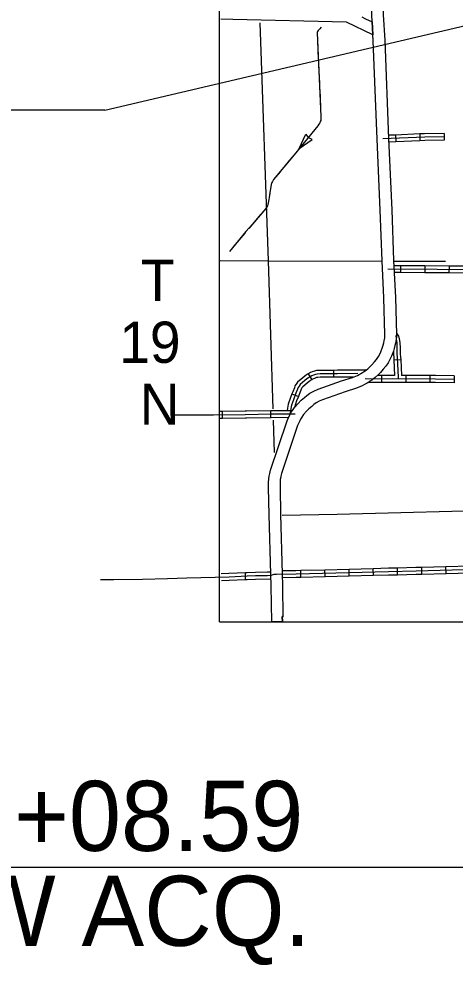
# Model space of a CAD drawing. Extents: x -5566 to 1759129, y -3726 to 731467.
# Drawn here: x -5052.2 to -4979.9, y 111.4 to 268.1 of the extents above; entities that cross this region are included whole.
import ezdxf

# ---------------------------------------------------------------- set-up
doc = ezdxf.new("R2010")
doc.units = 0
doc.layers.add('Default', color=7, linetype='Continuous')
doc.layers.add('R_No Plot', color=7, linetype='Continuous')

msp = doc.modelspace()

# ---------------------------------------------------------------- linework, layer by layer
at = {"layer": 'Default'}
for p, q in [((-5037.98, 253.01), (-4814.18, 305.51)), ((-5037.98, 253.01), (-5204.94, 253.02)), ((-4981.78, 249.14), (-4981.76, 248)), ((-5005.76, 246.65), (-5004.68, 249.02)), ((-5005.76, 246.65), (-5003.64, 248.16)), ((-5004.68, 249.02), (-5004.28, 248.45)), ((-5003.64, 248.16), (-5004.27, 248.45)), ((-4989.81, 248.88), (-4989.76, 247.74)), ((-4985.81, 249.05), (-4985.76, 247.91)), ((-4988.97, 227.23), (-4988.98, 226.09)), ((-4984.96, 227.2), (-4984.97, 226.06)), ((-4980.95, 227.18), (-4980.96, 226.04)), ((-4990.1, 211.66), (-4988.96, 211.72)), ((-5004.3, 209.32), (-5003.7, 208.34)), ((-5000.09, 209.91), (-5000.09, 208.78)), ((-4992.14, 209.04), (-4992.14, 207.9)), ((-4988.13, 209.05), (-4988.13, 207.91)), ((-4984.12, 209.04), (-4984.12, 207.9)), ((-4980.1, 208.99), (-4980.12, 207.85)), ((-5006.97, 206.02), (-5005.91, 205.6)), ((-5018.49, 202), (-5018.5, 203.14)), ((-5010.47, 202.12), (-5010.49, 203.25)), ((-4993.47, 175.97), (-4993.5, 177.11)), ((-4989.46, 176.07), (-4989.49, 177.21)), ((-4985.45, 176.18), (-4985.48, 177.32)), ((-4981.44, 176.29), (-4981.47, 177.43)), ((-5014.64, 175.29), (-5014.69, 176.42)), ((-5005.49, 175.66), (-5005.52, 176.8)), ((-5001.48, 175.76), (-5001.51, 176.9)), ((-4997.47, 175.87), (-4997.5, 177.01)), ((-5113.79, 127.64), (-4956.37, 127.64))]:
    msp.add_line(p, q, dxfattribs=at)
for points in [[(-4995.51, 310.39), (-4993.61, 310.48), (-4993.57, 309.57), (-4992.76, 290.16), (-4991.96, 271.99), (-4991.84, 268.8), (-4991.6, 264.56), (-4990.97, 248.26), (-4990.44, 236.48), (-4990.14, 228.11)], [(-4992.04, 228.04), (-4992.34, 236.41), (-4992.87, 248.18), (-4993.5, 264.47), (-4993.74, 268.71), (-4993.86, 271.91), (-4994.65, 290.08), (-4995.47, 309.48), (-4995.51, 310.39)], [(-4993.55, 265.48), (-4997.94, 267.57), (-5016.77, 268.01), (-5018.75, 268.08)], [(-4995.39, 268.43), (-4994.8, 268.13), (-4993.67, 267.62), (-4993.55, 265.48)], [(-5002.15, 266.74), (-5002.36, 266.45), (-5002.61, 266.17), (-5002.72, 266.03), (-5002.77, 265.92), (-5002.81, 265.82), (-5002.17, 251.94), (-5002.19, 251.59), (-5002.21, 251.28), (-5002.28, 251.09), (-5002.37, 250.9), (-5002.49, 250.69), (-5002.66, 250.42), (-5006.61, 245.61), (-5010, 241.51), (-5010.18, 241.2), (-5010.28, 241.01), (-5010.39, 240.66), (-5010.48, 240.32), (-5010.63, 239.37), (-5010.75, 238.52), (-5010.82, 238.22), (-5010.95, 237.4), (-5011.03, 237.16), (-5011.32, 236.72), (-5013.53, 234.1), (-5014.59, 232.89), (-5017.34, 229.61)], [(-5012.3, 267.44), (-5010.89, 228.02)], [(-5002.15, 266.74), (-5002.36, 266.45), (-5002.61, 266.17), (-5002.72, 266.03), (-5002.77, 265.92), (-5002.81, 265.82), (-5002.79, 265.46)], [(-5002.74, 264.45), (-5002.61, 261.45)], [(-5002.56, 260.45), (-5002.42, 257.44)], [(-5002.37, 256.44), (-5002.24, 253.44)], [(-5002.19, 252.44), (-5002.17, 251.94), (-5002.19, 251.59), (-5002.21, 251.28), (-5002.28, 251.09), (-5002.37, 250.9), (-5002.49, 250.69), (-5002.66, 250.42), (-5003.21, 249.74)], [(-4981.78, 249.14), (-4984.99, 249.08), (-4985.81, 249.05)], [(-5003.85, 248.97), (-5005.76, 246.65)], [(-4981.77, 248.57), (-4984.97, 248.52), (-4991.92, 248.22)], [(-4989.81, 248.88), (-4991, 248.83)], [(-4989.76, 247.74), (-4990.95, 247.69)], [(-4985.81, 249.05), (-4989.81, 248.88)], [(-4985.76, 247.91), (-4989.76, 247.74)], [(-4981.76, 248), (-4984.96, 247.95), (-4985.76, 247.91)], [(-5007.36, 244.71), (-5008.31, 243.55)], [(-5006.4, 245.87), (-5006.61, 245.61), (-5007.36, 244.71)], [(-5008.95, 242.78), (-5010, 241.51), (-5010.18, 241.2), (-5010.28, 241.01), (-5010.39, 240.66), (-5010.48, 240.32), (-5010.49, 240.25)], [(-5010.65, 239.26), (-5010.75, 238.52), (-5010.82, 238.22), (-5010.95, 237.4), (-5011.03, 237.16), (-5011.32, 236.72), (-5011.54, 236.46)], [(-5012.19, 235.69), (-5013.53, 234.1), (-5014.14, 233.41)], [(-5014.8, 232.65), (-5016.73, 230.34)], [(-5018.87, 228.08), (-5010.89, 228.02)], [(-5010.89, 228.02), (-4992.16, 227.97)], [(-5010.89, 228.02), (-5010.15, 203.52)], [(-5008.55, 168.24), (-5010.29, 168.24), (-5010.29, 168.24), (-5010.29, 168.24), (-5010.29, 168.24), (-5010.29, 168.24), (-5010.29, 168.24), (-5010.29, 168.24), (-5010.29, 168.24), (-5010.44, 174.2), (-5010.46, 176.15), (-5010.75, 185.98), (-5010.84, 190.52), (-5010.83, 191.11), (-5010.83, 191.43), (-5010.81, 191.83), (-5010.81, 191.98), (-5010.75, 192.36), (-5010.64, 192.83), (-5010.5, 193.37), (-5007.82, 201.41), (-5007.59, 201.97), (-5007.4, 202.38), (-5007.19, 202.8), (-5006.89, 203.24), (-5006.55, 203.74), (-5005.95, 204.44), (-5005.45, 204.95), (-5004.9, 205.41), (-5004.49, 205.74), (-5003.99, 206.12), (-5003.33, 206.48), (-5002.62, 206.81), (-4998.74, 208.16), (-4996.96, 208.75), (-4996.12, 209.08), (-4995.82, 209.24), (-4995.63, 209.33), (-4995.54, 209.39), (-4995.3, 209.54), (-4995.13, 209.66), (-4994.86, 209.85), (-4994.41, 210.18), (-4993.97, 210.58), (-4993.72, 210.84), (-4993.3, 211.31), (-4992.97, 211.73), (-4992.65, 212.19), (-4992.42, 212.6), (-4992.24, 212.98), (-4991.96, 213.73), (-4991.85, 214.07), (-4991.74, 214.47), (-4991.67, 214.77), (-4991.58, 215.31), (-4991.57, 215.48), (-4991.56, 215.85), (-4991.74, 221.91), (-4992.04, 228.04)], [(-4990.14, 228.11), (-4989.84, 221.98), (-4989.66, 215.85), (-4989.67, 215.38), (-4989.69, 215.07), (-4989.81, 214.39), (-4989.9, 214.01), (-4990.03, 213.52), (-4990.17, 213.1), (-4990.49, 212.25), (-4990.73, 211.73), (-4991.04, 211.18), (-4991.44, 210.6), (-4991.85, 210.09), (-4992.32, 209.56), (-4992.65, 209.21), (-4993.21, 208.71), (-4993.76, 208.3), (-4994.05, 208.1), (-4994.23, 207.97), (-4994.53, 207.78), (-4994.71, 207.66), (-4994.97, 207.54), (-4995.35, 207.35), (-4996.3, 206.97), (-4998.13, 206.36), (-5001.91, 205.04), (-5002.48, 204.78), (-5002.96, 204.52), (-5003.32, 204.25), (-5003.69, 203.94), (-5004.16, 203.56), (-5004.55, 203.16), (-5005.04, 202.59), (-5005.32, 202.17), (-5005.55, 201.83), (-5005.69, 201.56), (-5005.84, 201.23), (-5006.04, 200.75), (-5008.68, 192.83), (-5008.8, 192.37), (-5008.89, 191.99), (-5008.91, 191.86), (-5008.91, 191.81), (-5008.93, 191.37), (-5008.93, 191.1), (-5008.94, 190.53), (-5008.85, 186.02), (-5008.57, 176.19), (-5008.54, 174.24), (-5008.5, 169.06), (-5008.59, 169.11), (-5008.53, 169.22), (-5008.59, 169.11), (-5008.56, 168.37), (-5008.55, 168.24), (-5008.59, 169.11), (-5008.56, 168.37)], [(-4988.97, 227.23), (-4990.1, 227.23)], [(-4990.01, 227.97), (-4981.51, 228.01)], [(-4984.96, 227.2), (-4988.97, 227.23)], [(-4980.95, 227.18), (-4984.96, 227.2)], [(-4928.83, 226.74), (-4931.6, 226.67), (-4936.66, 226.6), (-4950.46, 226.55), (-4956.03, 226.54), (-4963.81, 226.63), (-4969.75, 226.61), (-4974.72, 226.57), (-4991.09, 226.67)], [(-4988.98, 226.09), (-4990.04, 226.1)], [(-4984.97, 226.06), (-4988.98, 226.09)], [(-4980.96, 226.04), (-4984.97, 226.06)], [(-4976.95, 226.02), (-4980.96, 226.04)], [(-4976.94, 227.15), (-4980.95, 227.18)], [(-4989.75, 215.69), (-4989.69, 215.12), (-4989.62, 214.47), (-4989.61, 213.62), (-4989.6, 212.59), (-4989.55, 212.07), (-4989.37, 208.74), (-4989.38, 208.59)], [(-4989.65, 216.05), (-4989.33, 215.57), (-4989.19, 215.16), (-4989.12, 214.49), (-4989.04, 213.62), (-4989.03, 212.62), (-4988.98, 212.11), (-4988.96, 211.72)], [(-4990.17, 213.1), (-4990.17, 212.56), (-4990.12, 212.03), (-4990.1, 211.66)], [(-4990.1, 211.66), (-4989.96, 209.05)], [(-4988.96, 211.72), (-4988.81, 209.05)], [(-4996.08, 209.37), (-4999.43, 209.35), (-5002.3, 209.34), (-5002.81, 209.3), (-5003.05, 209.24), (-5003.42, 209.1), (-5003.65, 209.02), (-5003.95, 208.86), (-5004.1, 208.77), (-5004.25, 208.69), (-5004.49, 208.52), (-5004.82, 208.23), (-5005.61, 207.57), (-5005.78, 207.31), (-5005.96, 207.07), (-5006.04, 206.81), (-5006.32, 206.13), (-5006.74, 205.05), (-5007.03, 204.14), (-5007.17, 203.57), (-5007.26, 202.84)], [(-5004.3, 209.32), (-5004.38, 209.27), (-5004.55, 209.17), (-5004.85, 208.96), (-5005.19, 208.66), (-5006.03, 207.96), (-5006.25, 207.64), (-5006.48, 207.32), (-5006.57, 207), (-5006.85, 206.34), (-5006.97, 206.02)], [(-5000.09, 209.91), (-5002.32, 209.91), (-5002.9, 209.87), (-5003.22, 209.79), (-5003.62, 209.64), (-5003.89, 209.55), (-5004.23, 209.35), (-5004.3, 209.32)], [(-5000.09, 208.78), (-5002.28, 208.77), (-5002.71, 208.74), (-5002.88, 208.7), (-5003.23, 208.57), (-5003.42, 208.5), (-5003.66, 208.37), (-5003.7, 208.34)], [(-4994.73, 209.95), (-4999.43, 209.92), (-5000.09, 209.91)], [(-4996.83, 208.79), (-4999.43, 208.78), (-5000.09, 208.78)], [(-4980.11, 208.42), (-4983.21, 208.47), (-4990.24, 208.48), (-4993.56, 208.47), (-4994.85, 208.49)], [(-4992.14, 209.04), (-4992.81, 209.04)], [(-4989.96, 209.05), (-4992.14, 209.04)], [(-4984.12, 209.04), (-4988.81, 209.05)], [(-4980.1, 208.99), (-4983.2, 209.04), (-4984.12, 209.04)], [(-5003.7, 208.34), (-5003.82, 208.27), (-5003.96, 208.2), (-5004.14, 208.07), (-5004.45, 207.8), (-5005.18, 207.18), (-5005.32, 206.99), (-5005.44, 206.81), (-5005.5, 206.62), (-5005.79, 205.92), (-5005.91, 205.6)], [(-4992.14, 207.9), (-4993.56, 207.9), (-4994.32, 207.91)], [(-4988.13, 207.91), (-4990.24, 207.91), (-4992.14, 207.9)], [(-4984.12, 207.9), (-4988.13, 207.91)], [(-4980.12, 207.85), (-4983.21, 207.9), (-4984.12, 207.9)], [(-5006.97, 206.02), (-5007.28, 205.24), (-5007.58, 204.29), (-5007.73, 203.67), (-5007.78, 203.28)], [(-5005.91, 205.6), (-5006.2, 204.86), (-5006.56, 203.73)], [(-5026.51, 202.54), (-5023.37, 202.54), (-5019.99, 202.55), (-5014.7, 202.61), (-5010.43, 202.69), (-5006.81, 202.72), (-5006.46, 202.69)], [(-5019.01, 203.13), (-5019.01, 203.13), (-5018.5, 203.14)], [(-5018.5, 203.14), (-5014.71, 203.18), (-5014.5, 203.18)], [(-5014.5, 203.18), (-5010.49, 203.25)], [(-5014.48, 202.05), (-5010.47, 202.12)], [(-5010.49, 203.25), (-5010.44, 203.25), (-5006.86, 203.28)], [(-5010.47, 202.12), (-5010.43, 202.12), (-5007.51, 202.14)], [(-5018.96, 201.98), (-5018.96, 201.98), (-5018.49, 202)], [(-5018.49, 202), (-5014.69, 202.04), (-5014.48, 202.05)], [(-5010.09, 201.67), (-5009.93, 196.31)], [(-5008.59, 185.91), (-4999.48, 186.07), (-4969.95, 186.87)], [(-5009.52, 176.17), (-5006.29, 176.21), (-4990.96, 176.61), (-4986.41, 176.72), (-4972.5, 177.11), (-4964.36, 177.33), (-4948.9, 177.71), (-4938.8, 177.97), (-4928.67, 178.19)], [(-4997.5, 177.01), (-4993.5, 177.11)], [(-4993.5, 177.11), (-4990.98, 177.18), (-4989.49, 177.21)], [(-4989.49, 177.21), (-4986.43, 177.29), (-4985.48, 177.32)], [(-4985.48, 177.32), (-4981.47, 177.43)], [(-4981.47, 177.43), (-4977.46, 177.54)], [(-5038.71, 175.29), (-5036.47, 175.3), (-5031.74, 175.35), (-5027.56, 175.46), (-5024.38, 175.53), (-5017.39, 175.74), (-5014.39, 175.87), (-5013.01, 175.92), (-5011.01, 175.96), (-5010.57, 175.98), (-5010.37, 176.01), (-5010.11, 176.11), (-5009.89, 176.16), (-5009.52, 176.17)], [(-5018.68, 176.27), (-5017.41, 176.31), (-5014.69, 176.42)], [(-5018.68, 176.27), (-5018.68, 176.27)], [(-5014.69, 176.42), (-5014.41, 176.44), (-5013.02, 176.48), (-5011.03, 176.53), (-5010.48, 176.55)], [(-5008.58, 176.75), (-5006.3, 176.78), (-5005.52, 176.8)], [(-5008.56, 175.61), (-5006.28, 175.64), (-5005.49, 175.66)], [(-5005.52, 176.8), (-5001.51, 176.9)], [(-5005.49, 175.66), (-5001.48, 175.76)], [(-5001.51, 176.9), (-4997.5, 177.01)], [(-5001.48, 175.76), (-4997.47, 175.87)], [(-4997.47, 175.87), (-4993.47, 175.97)], [(-4993.47, 175.97), (-4990.95, 176.04), (-4989.46, 176.07)], [(-4989.46, 176.07), (-4986.4, 176.15), (-4985.45, 176.18)], [(-4985.45, 176.18), (-4981.44, 176.29)], [(-4981.44, 176.29), (-4977.43, 176.4)], [(-5018.65, 175.13), (-5017.37, 175.17), (-5014.64, 175.29)], [(-5018.65, 175.13), (-5018.65, 175.13)], [(-5014.64, 175.29), (-5014.37, 175.3), (-5012.99, 175.35), (-5010.45, 175.41)]]:
    msp.add_lwpolyline(points, dxfattribs=at)
at = {"layer": 'R_No Plot'}
for points in [[(-5018.99, 168.24), (-5018.99, 511.98), (-4446.6, 511.98), (-4446.6, 160.5), (-4913.43, 160.5)], [(-5018.99, 168.24), (-4913.43, 168.24), (-4913.43, 160.5)]]:
    msp.add_lwpolyline(points, dxfattribs=at)

# ---------------------------------------------------------------- texts
at = {"layer": 'Default'}
for s, height, p in [('T', 6.83, (-5032.01, 221.41)), ('19', 6.835, (-5035.59, 211.15)), ('N', 6.83, (-5032.2, 200.9))]:
    msp.add_text(s, height=height, dxfattribs=at).set_placement(p)
for s, p in [('STA.106+08.59', (-5113.37, 130.33)), ('END R/W ACQ.', (-5113.37, 114.61))]:
    msp.add_text(s, height=11.605, rotation=0.0006, dxfattribs=at).set_placement(p)

doc.saveas('drawing.dxf')
